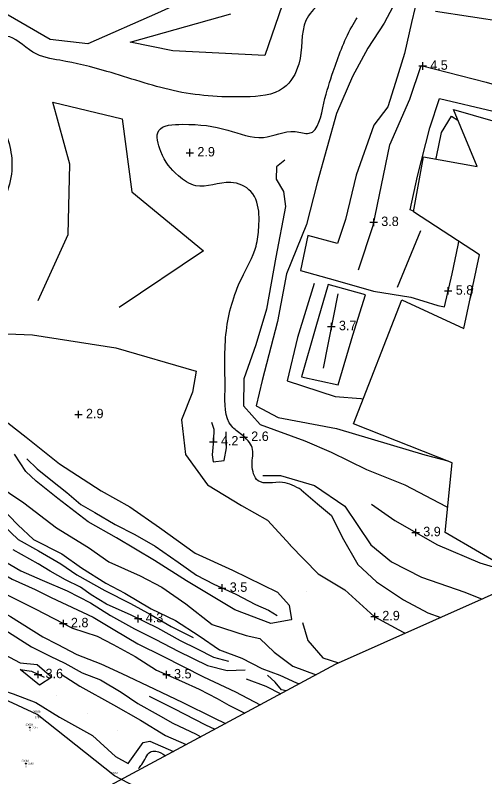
# Model space of a CAD drawing. Extents: x 2316231 to 2323598, y 363169 to 371906.
# Drawn here: x 2322579.3 to 2322828.5, y 368745.7 to 369149.4 of the extents above; entities that cross this region are included whole.
import ezdxf

# ---------------------------------------------------------------- set-up
doc = ezdxf.new("R2010")
doc.units = 0
for name, color, linetype in [('RD_DTM_BkLn1', 7, 'Continuous'), ('RD_DTM_Holes', 7, 'Continuous'), ('RD_DTM_Spot', 7, 'Continuous'), ('RD_DTM_TinHull', 7, 'Continuous'), ('RD_DTM_Void', 7, 'Continuous'), ('RD_EX_H2O', 7, 'Continuous'), ('RD_EX_H2O_txCode', 7, 'Continuous'), ('RD_EX_Road', 7, 'Continuous'), ('RD_Sketch8', 7, 'Continuous'), ('RD_SMD_Locator', 7, 'Continuous')]:
    doc.layers.add(name, color=color, linetype=linetype)

msp = doc.modelspace()

# ---------------------------------------------------------------- linework, layer by layer
at = {"layer": 'RD_DTM_BkLn1'}
for p, q in [((2322782.13, 369005.187), (2322794.562, 369035.303)), ((2322750.509, 369001.748), (2322742.77, 368962.358)), ((2322821.935, 369004.483), (2322820.701, 368999.319))]:
    msp.add_line(p, q, dxfattribs=at)
for points in [[(2322911.775, 369428.065), (2322906.083, 369422.48), (2322890.71, 369403.845), (2322879.102, 369390.801), (2322867.357, 369379.728), (2322855.041, 369363.669), (2322843.937, 369348.292), (2322826.493, 369327.86), (2322816.093, 369312.297), (2322803.559, 369297.291), (2322794.46, 369285.598), (2322786.737, 369275.612), (2322777.892, 369260.393), (2322770.535, 369240.658), (2322770.093, 369218.292), (2322765.006, 369199.934), (2322759.579, 369187.598), (2322751.788, 369180.634), (2322740.401, 369174.742), (2322720.894, 369154.688), (2322711.683, 369128.054), (2322662.917, 369130.444), (2322640.326, 369135.069), (2322693.778, 369150.205)], [(2322563.674, 369258.399), (2322578.2, 369260.153), (2322615.654, 369253.674), (2322643.046, 369245.136), (2322666.583, 369229.038), (2322687.653, 369213.428), (2322714.266, 369196.764), (2322730.302, 369183.17), (2322698.465, 369170.442), (2322654.858, 369150.451), (2322617.746, 369134.259), (2322597.858, 369136.577), (2322566.598, 369154.525), (2322546.95, 369175.366), (2322528.695, 369198.415), (2322514.594, 369221.175)], [(2322779.648, 369153.915), (2322775.053, 369145.107), (2322766.382, 369131.905), (2322758.339, 369116.917), (2322749.742, 369097.373), (2322739.506, 369060.525), (2322733.847, 369038.374), (2322723.231, 369012.291), (2322718.415, 368986.968), (2322710.38, 368955.726), (2322707.189, 368942.354), (2322718.837, 368936.205), (2322749.884, 368930.381), (2322796.622, 368916.365), (2322808.87, 368913.089)], [(2322802.415, 369151.63), (2322839.542, 369145.858), (2322888.287, 369131.931), (2322935.228, 369118.021), (2322978.952, 369102.205), (2323008.231, 369093.686)], [(2322761.517, 369014.451), (2322769.207, 369038.005), (2322778.146, 369080.657), (2322788.721, 369104.841), (2322794.759, 369122.689), (2322829.315, 369113.943), (2322873.456, 369100.751), (2322916.081, 369090.152), (2322963.527, 369075.21), (2323007.513, 369063.285)], [(2322591.513, 368998.225), (2322607.356, 369033.134), (2322608.305, 369070.52), (2322599.204, 369103.291), (2322636.075, 369094.405), (2322641.229, 369055.733), (2322679.188, 369024.551), (2322634.474, 368994.455)], [(2322802.589, 369073.087), (2322802.882, 369074.305), (2322805.472, 369087.156), (2322810.865, 369095.814), (2322814.138, 369093.818)], [(2322722.318, 369072.56), (2322717.877, 369069.05), (2322717.713, 369062.557), (2322721.595, 369055.928), (2322722.792, 369047.997), (2322717.569, 369021.115), (2322712.639, 368993.574), (2322707.03, 368974.634), (2322700.564, 368956.612), (2322700.527, 368942.331), (2322709.274, 368932.446), (2322733.032, 368923.747), (2322747.02, 368917.77), (2322765.801, 368908.55), (2322786.008, 368900.492), (2322807.95, 368888.961), (2322808.799, 368888.559)], [(2322422.052, 369027.258), (2322448.886, 369008.622), (2322482.493, 368991.452), (2322518.065, 368989.374), (2322543.876, 368981.686), (2322588.42, 368979.908), (2322632.596, 368973.129), (2322675.359, 368960.618)], [(2322738.041, 369007.129), (2322729.123, 368978.57), (2322723.683, 368955.605), (2322749.071, 368947.36), (2322762.795, 368946.172), (2322763.898, 368945.782)], [(2322675.359, 368960.618), (2322673.355, 368949.613), (2322667.577, 368934.849), (2322669.58, 368916.53), (2322681.256, 368900.488), (2322699.388, 368889.434), (2322713.114, 368881.752), (2322725.207, 368868.72), (2322725.301, 368868.379), (2322740.107, 368853.237), (2322754.173, 368844.802), (2322769.853, 368830.717), (2322785.118, 368822.28), (2322786.252, 368821.723)], [(2322575.313, 368933.329), (2322585.053, 368925.783), (2322602.862, 368911.636), (2322624.94, 368897.199), (2322640.182, 368888.855), (2322655.926, 368877.899), (2322674.852, 368864.244), (2322694.622, 368855.128), (2322718.469, 368843.512), (2322724.657, 368836.607), (2322725.843, 368828.994), (2322725.737, 368828.959), (2322715.041, 368826.978), (2322695.821, 368834.235), (2322670.133, 368849.56), (2322653.236, 368860.271), (2322633.071, 368872.281), (2322617.924, 368880.836), (2322601.983, 368893.263), (2322590.471, 368902.4), (2322584.951, 368907.526), (2322578.826, 368916.63)], [(2322683.526, 368933.668), (2322684.66, 368929.96), (2322684.509, 368924.126), (2322683.884, 368916.305), (2322684.265, 368912.587), (2322690.148, 368913.306), (2322691.337, 368920.138), (2322691.304, 368928.537)], [(2322313.46, 368925.617), (2322330.063, 368920.278), (2322352.726, 368911.216), (2322378.978, 368902.182), (2322405.608, 368894.407), (2322433.914, 368883.194), (2322459.4, 368873.068), (2322476.408, 368865.381), (2322501.103, 368854.644), (2322526.49, 368841.79), (2322540.119, 368832.426), (2322548.609, 368824.012), (2322564.803, 368815.114), (2322581.926, 368806.026), (2322590.982, 368805.222), (2322598.664, 368798.48), (2322592.139, 368794.257), (2322581.967, 368802.615), (2322587.87, 368801.605), (2322594.57, 368798.405)], [(2322405.038, 368918.158), (2322424.894, 368910.995), (2322446.65, 368901.24), (2322467.363, 368893.228), (2322486.548, 368885.678), (2322501.336, 368879.77), (2322521.223, 368870.431), (2322539.898, 368860.858), (2322551.875, 368855.544), (2322562.968, 368848.96), (2322574.696, 368842.305), (2322589.905, 368834.621), (2322609.614, 368824.47), (2322622.77, 368820.259), (2322631.278, 368815.727), (2322642.913, 368809.366), (2322654.252, 368802.135), (2322667.558, 368796.359), (2322676.831, 368792.12), (2322686.492, 368787.21), (2322692.697, 368783.552), (2322701.219, 368779.48)], [(2322445.317, 368918.923), (2322461.611, 368913.318), (2322474.412, 368907.908), (2322491.647, 368902.208), (2322507.549, 368894.334), (2322520.363, 368890.065), (2322528.142, 368884.97), (2322539.635, 368878.75), (2322553.326, 368871.386), (2322563.684, 368867.933), (2322571.988, 368860.849), (2322582.188, 368854.843), (2322593.531, 368849.871), (2322606.802, 368844.237), (2322619.154, 368837.851), (2322629.823, 368831.092), (2322642.668, 368824.047), (2322653.845, 368818.404), (2322665.798, 368812.314), (2322681.335, 368804.699), (2322691.706, 368801.952), (2322701.282, 368802.323)], [(2322585.398, 368914.16), (2322590.952, 368908.869), (2322598.188, 368903.115), (2322606.693, 368896.431), (2322614.081, 368890.03), (2322621.59, 368885.712), (2322632.366, 368879.482), (2322642.721, 368874.194), (2322653.555, 368867.87), (2322665.833, 368859.496), (2322675.526, 368852.468), (2322684.775, 368847.723), (2322696.388, 368842.433), (2322706.812, 368837.015), (2322713.771, 368833.98), (2322718.307, 368831.196)], [(2322710.673, 368905.424), (2322720.107, 368905.442), (2322738.213, 368900.117), (2322754.227, 368889.09), (2322768.108, 368868.68), (2322778.961, 368859.615), (2322794.839, 368851.541), (2322817.928, 368843.619), (2322827.041, 368839.862)], [(2322414.153, 368897.286), (2322437.571, 368888.846), (2322459.412, 368879.962), (2322478.538, 368872.647), (2322497.393, 368865.144), (2322509.265, 368859.935), (2322525.342, 368851.249), (2322538.586, 368844.18), (2322556.59, 368833.808), (2322573.758, 368823.65), (2322587.846, 368814.497), (2322597.883, 368809.633), (2322605.629, 368805.961), (2322614.889, 368800.851), (2322624.599, 368796.999), (2322635.586, 368790.475), (2322644.281, 368784.484), (2322655.081, 368778.584), (2322663.025, 368774.052), (2322675.343, 368768.22), (2322677.825, 368766.911)], [(2322768.463, 368890.242), (2322780.764, 368881.48), (2322803.397, 368868.654), (2322825.943, 368859.168), (2322844.836, 368853.371), (2322852.872, 368851.349)], [(2322573.16, 368878.621), (2322580.9, 368871.502), (2322591.594, 368865.402), (2322603.533, 368858.617), (2322612.016, 368852.78), (2322626.87, 368844.425), (2322640.527, 368837.52), (2322651.433, 368831.513), (2322662.139, 368825.365), (2322673.727, 368819.558)], [(2322692.714, 368806.785), (2322684.754, 368808.822), (2322676.092, 368813.331), (2322667.066, 368817.77), (2322655.02, 368824.484), (2322640.787, 368831.367), (2322627.646, 368837.13), (2322619.632, 368842.215), (2322613.922, 368846.212), (2322606.024, 368850.049), (2322597.751, 368854.722), (2322591.417, 368858.544), (2322578.232, 368865.978)], [(2322411.75, 368821.217), (2322425.158, 368820.323), (2322437.288, 368814.644), (2322451.678, 368816.806), (2322464.609, 368824.994), (2322479.459, 368828.062), (2322498.347, 368825.535), (2322523.737, 368815.198), (2322539.474, 368806.83), (2322545.54, 368798.103), (2322554.879, 368797.51), (2322567.741, 368793.229), (2322578.251, 368789.705), (2322590.288, 368785.073), (2322602.779, 368777.334), (2322620.254, 368767.54), (2322632.504, 368756.426), (2322639.273, 368752.626), (2322647.197, 368763.799), (2322650.786, 368764.546), (2322663.371, 368759.145)], [(2322731.757, 368827.514), (2322734.529, 368817.934), (2322742.641, 368808.767), (2322750.933, 368806.017)], [(2322603.678, 368800.106), (2322613.548, 368793.666), (2322631.375, 368783.766), (2322645.724, 368775.694), (2322659.061, 368767.578), (2322670.088, 368762.754)], [(2322723.137, 368791.257), (2322720.684, 368791.832), (2322717.221, 368795.896), (2322713.24, 368799.467)], [(2322701.826, 368797.523), (2322712.253, 368793.717), (2322720.241, 368789.701)], [(2322650.334, 368788.379), (2322663.462, 368781.945), (2322680.28, 368773.14), (2322685.299, 368770.927)]]:
    msp.add_lwpolyline(points, dxfattribs=at)
at = {"layer": 'RD_DTM_Holes'}
msp.add_lwpolyline([(2322811.841, 369099.352), (2322987.664, 369048.883), (2322968.433, 368990.834), (2322945.751, 368989.273), (2322937.493, 368958.439), (2322979.875, 368938.252), (2322958.959, 368866.974), (2322854.979, 368888.975), (2322844.007, 368853.937), (2322807.415, 368875.159), (2322811.238, 368912.16), (2322758.791, 368932.737), (2322784.554, 368998.549), (2322817.462, 368983.237), (2322825.7, 369022.36), (2322790.604, 369045.251), (2322795.943, 369074.297), (2322824.393, 369069.117), (2322811.841, 369099.352)], dxfattribs=at)
at = {"layer": 'RD_DTM_Spot'}
for p, q in [((2322733.857, 368844.061), (2322733.857, 368844.061)), ((2322601.034, 368788.571), (2322601.034, 368788.571)), ((2322617.757, 368779.155), (2322617.757, 368779.155)), ((2322633.386, 368770.164), (2322633.386, 368770.164))]:
    msp.add_line(p, q, dxfattribs=at)
at = {"layer": 'RD_DTM_TinHull'}
msp.add_lwpolyline([(2319782.271, 371232.132), (2319735.05, 371773.026), (2320925.274, 371905.831), (2321343.399, 371858.015), (2321109.741, 371125.092), (2321259.088, 370783.878), (2321451.866, 370308.131), (2321545.882, 369878.312), (2321496.483, 369600.925), (2321592.742, 369376.322), (2321772.553, 369180.585), (2321930.831, 369046.826), (2322410.389, 369187.058), (2322700.489, 369322.074), (2323031.423, 369488.086), (2323384.71, 369626.658), (2323598.112, 369182.404), (2323506.079, 369141.824), (2322749.057, 368805.183), (2322437.788, 368637.943)], dxfattribs=at)
at = {"layer": 'RD_DTM_Void'}
for p, q in [((2322793.567, 369122.485), (2322797.567, 369122.485)), ((2322795.567, 369120.485), (2322795.567, 369124.485)), ((2322671.969, 369074.534), (2322671.969, 369078.534)), ((2322669.969, 369076.534), (2322673.969, 369076.534)), ((2322769.551, 369037.644), (2322769.551, 369041.644)), ((2322767.551, 369039.644), (2322771.551, 369039.644)), ((2322809.101, 369001.26), (2322809.101, 369005.26)), ((2322807.101, 369003.26), (2322811.101, 369003.26)), ((2322747.102, 368982.406), (2322747.102, 368986.406)), ((2322745.102, 368984.406), (2322749.102, 368984.406)), ((2322610.836, 368937.721), (2322614.836, 368937.721)), ((2322612.836, 368935.721), (2322612.836, 368939.721)), ((2322684.444, 368921.314), (2322684.444, 368925.314)), ((2322698.54, 368925.705), (2322702.54, 368925.705)), ((2322700.54, 368923.705), (2322700.54, 368927.705)), ((2322682.444, 368923.314), (2322686.444, 368923.314)), ((2322791.857, 368873.194), (2322791.857, 368877.194)), ((2322789.857, 368875.194), (2322793.857, 368875.194)), ((2322689.148, 368843.731), (2322689.148, 368847.731)), ((2322687.148, 368845.731), (2322691.148, 368845.731)), ((2322644.561, 368827.542), (2322644.561, 368831.542)), ((2322770.111, 368828.623), (2322770.111, 368832.623)), ((2322604.856, 368824.92), (2322604.856, 368828.92)), ((2322642.561, 368829.542), (2322646.561, 368829.542)), ((2322768.111, 368830.623), (2322772.111, 368830.623)), ((2322602.856, 368826.92), (2322606.856, 368826.92)), ((2322589.391, 368799.923), (2322593.391, 368799.923)), ((2322591.391, 368797.923), (2322591.391, 368801.923)), ((2322657.564, 368799.829), (2322661.564, 368799.829)), ((2322659.564, 368797.829), (2322659.564, 368801.829))]:
    msp.add_line(p, q, dxfattribs=at)
at = {"layer": 'RD_EX_H2O'}
for points in [[(2322505.821, 368928.706), (2322518.855, 368922.088), (2322541.582, 368915.366), (2322555.968, 368908.918), (2322558.973, 368905.137), (2322567.649, 368901.993), (2322576.226, 368896.061), (2322583.91, 368890.965), (2322601.155, 368877.678), (2322618.135, 368867.202), (2322628.932, 368859.596), (2322645.54, 368852.168), (2322657.093, 368846.231), (2322669.853, 368837.374), (2322683.808, 368826.48), (2322701.949, 368820.637), (2322709.098, 368818.896), (2322716.72, 368811.813), (2322726.553, 368804.279), (2322738.941, 368799.748)], [(2322508.591, 368915.483), (2322517.758, 368913.632), (2322535.805, 368908.107), (2322547.689, 368903.239), (2322561.146, 368896.593), (2322571.707, 368888.587), (2322580.619, 368879.231), (2322588.969, 368871.406), (2322603.954, 368863.839), (2322614.528, 368856.469), (2322627.289, 368848.294), (2322637.467, 368843.089), (2322651.368, 368834.677), (2322664.356, 368828.573), (2322676.834, 368820.47), (2322687.643, 368813.052), (2322699.481, 368808.561), (2322710.223, 368803.119), (2322719.757, 368799.515), (2322728.525, 368795.535), (2322730.167, 368795.034)], [(2322731.112, 368897.768), (2322739.667, 368890.339), (2322747.149, 368884.186), (2322752.858, 368872.777), (2322761.172, 368858.188), (2322771.026, 368849.019), (2322785.348, 368839.477), (2322798.217, 368832.502), (2322805.12, 368830.114)], [(2322900.885, 368599.249), (2322806.08, 368626.957), (2322752.991, 368667.92), (2322720.382, 368688.092), (2322677.628, 368722.306), (2322632.008, 368746.23), (2322590.927, 368778.708), (2322557.696, 368793.999), (2322507.334, 368775.975), (2322447.99, 368791.744), (2322407.36, 368809.199), (2322356.401, 368836.061), (2322304.897, 368868.96), (2322244.002, 368895.529)]]:
    msp.add_lwpolyline(points, dxfattribs=at)
for points in [[(2322751.971, 369162.574), (2322733.589, 369146.654), (2322729.771, 369123.459), (2322721.738, 369110.884), (2322701.188, 369106.103), (2322663.144, 369109.446), (2322627.956, 369119.607), (2322603.036, 369125.495), (2322588.66, 369129.841), (2322574.833, 369138.112), (2322564.58, 369119.048), (2322571.588, 369093.832), (2322577.534, 369068.626), (2322568.439, 369041.645), (2322550.719, 369018.445), (2322516.797, 369002.284), (2322488.752, 369001.977), (2322467.402, 369009.063), (2322444.882, 369031.924), (2322435.573, 369065.58), (2322434.302, 369091.318), (2322448.205, 369117.729), (2322470.9, 369141.708), (2322488.268, 369149.863), (2322505.307, 369153.386), (2322522.075, 369144.097), (2322533.024, 369139.854), (2322533.166, 369154.172), (2322503.148, 369183.921), (2322487.439, 369200.557), (2322479.471, 369201.621), (2322467.947, 369186.056), (2322457.416, 369178.46), (2322431.721, 369131.948), (2322420.446, 369089.736), (2322420.366, 369058.684), (2322422.397, 369045.516), (2322411.097, 369040.065), (2322400.859, 369070.064), (2322405.656, 369116.874), (2322427.068, 369161.383), (2322446.388, 369198.96), (2322446.603, 369203.912)], [(2322731.112, 368897.768), (2322721.104, 368901.728), (2322708.153, 368902.646), (2322705.029, 368911.023), (2322705.064, 368920.159), (2322699.489, 368926.994), (2322694.167, 368931.473), (2322690.626, 368950.531), (2322691.343, 368982.15), (2322699.333, 369009.726), (2322707.122, 369027.02), (2322708.538, 369036.944), (2322708.649, 369043.942), (2322704.398, 369055.864), (2322693.67, 369060.751), (2322675.07, 369058.997), (2322665.886, 369064.276), (2322656.532, 369077.092), (2322655.438, 369088.209), (2322668.105, 369091.57), (2322692.202, 369088.472), (2322711.001, 369084.599), (2322727.869, 369087.706), (2322735.29, 369086.827), (2322743.115, 369102.867), (2322748.08, 369119.495), (2322757.921, 369143.208), (2322760.844, 369148.09)], [(2322644.777, 368750.04), (2322646.418, 368752.104), (2322648.693, 368755.907), (2322651.033, 368758.834), (2322653.871, 368759.188), (2322659.011, 368756.803)]]:
    msp.add_spline(points, degree=3, dxfattribs=at)
at = {"layer": 'RD_EX_Road'}
for points in [[(2322816.795, 369229.238), (2322812.418, 369220.726), (2322806.413, 369205.254), (2322800.101, 369187.469), (2322793.576, 369162.029), (2322789.64, 369145.547), (2322785.895, 369129.088), (2322781.146, 369113.76), (2322776.992, 369100.899), (2322769.641, 369091.041), (2322760.253, 369064.696), (2322754.629, 369041.135), (2322750.357, 369028.395), (2322734.654, 369032.598), (2322730.712, 369014.063), (2322749.153, 369008.891), (2322769.487, 369003.057), (2322789.272, 368999.879), (2322795.609, 368998.066), (2322803.539, 368995.438), (2322807.092, 368994.785), (2322811.228, 369012.232), (2322814.388, 369027.503), (2322814.743, 369029.507)], [(2322790.646, 369045.483), (2322788.868, 369046.175), (2322792.756, 369063.995), (2322799.32, 369089.661), (2322804.43, 369105.332), (2322832.996, 369098.491), (2322864.632, 369091.719), (2322893.971, 369083.259), (2322915.308, 369077.356), (2322940.288, 369070.25), (2322970.76, 369061.601), (2322987.906, 369055.844), (2322991.518, 369055.082), (2322988.918, 369044.954), (2322981.43, 369018.735), (2322974.555, 368995.52)], [(2322745.33, 369006.682), (2322738.873, 368984.274), (2322731.286, 368957.65), (2322750.607, 368953.425), (2322758.551, 368979.831), (2322765.169, 369001.102), (2322745.33, 369006.682)], [(2322344.928, 368947.689), (2322356.76, 368944.357), (2322378.193, 368937.285), (2322399.482, 368929.273), (2322421.617, 368920.647), (2322437.886, 368914.019), (2322449.639, 368908.128), (2322467.755, 368902.003), (2322482.756, 368896.872), (2322500.977, 368890.029), (2322515.294, 368883.757), (2322531.101, 368875.695), (2322547.074, 368867.633), (2322559.143, 368861.165), (2322577.687, 368850.452), (2322589.946, 368844.913), (2322598.326, 368840.652), (2322620.682, 368830.355), (2322632.15, 368823.371), (2322644.277, 368816.139), (2322657.688, 368809.552), (2322679.196, 368798.692), (2322696.191, 368790.651), (2322709.264, 368783.803)], [(2322408.338, 368908.46), (2322425.266, 368902.136), (2322442.665, 368895.766), (2322456.593, 368889.26), (2322465.751, 368886.35), (2322484.218, 368878.659), (2322500.063, 368871.574), (2322515.472, 368864.453), (2322527.707, 368858.562), (2322544.359, 368848.875), (2322561.175, 368839.059), (2322576.723, 368830.726), (2322593.996, 368819.874), (2322601.517, 368815.92), (2322611.977, 368810.467), (2322624.673, 368805.587), (2322635.945, 368800.509), (2322652.999, 368792.209), (2322668.314, 368785.054), (2322684.674, 368776.897), (2322690.901, 368773.937)]]:
    msp.add_lwpolyline(points, dxfattribs=at)
at = {"layer": 'RD_SMD_Locator'}
for centre, radius in [((2322590.927, 368778.708), 0.001), ((2322586.954, 368771.797), 0.25), ((2322584.841, 368752.662), 0.25), ((2322632.008, 368746.23), 0.001)]:
    msp.add_circle(centre, radius, dxfattribs=at)

# ---------------------------------------------------------------- texts
at = {"layer": 'RD_DTM_Void'}
for s, p in [('4.5', (2322799.567, 369120.485)), ('2.9', (2322675.969, 369074.534)), ('3.8', (2322773.551, 369037.644)), ('5.8', (2322813.101, 369001.26)), ('3.7', (2322751.102, 368982.406)), ('2.9', (2322616.836, 368935.721)), ('2.6', (2322704.54, 368923.705)), ('4.2', (2322688.444, 368921.314)), ('3.9', (2322795.857, 368873.194)), ('3.5', (2322693.148, 368843.731)), ('4.3', (2322648.561, 368827.542)), ('2.9', (2322774.111, 368828.623)), ('2.8', (2322608.856, 368824.92)), ('3.6', (2322595.391, 368797.923)), ('3.5', (2322663.564, 368797.829))]:
    msp.add_text(s, height=5, dxfattribs=at).set_placement(p)
at = {"layer": 'RD_EX_H2O_txCode'}
for s, p in [('20038', (2322588.769, 368779.708)), ('CRR', (2322589.675, 368776.708)), ('20032', (2322629.851, 368747.23))]:
    msp.add_text(s, height=1, dxfattribs=at).set_placement(p)
at = {"layer": 'RD_Sketch8'}
for s, p in [('20039', (2322584.796, 368772.797)), ('X', (2322586.639, 368769.797)), ('-2.35', (2322587.954, 368771.297)), ('20040', (2322582.644, 368753.662)), ('X', (2322584.526, 368750.662)), ('-2.96', (2322585.841, 368752.162))]:
    msp.add_text(s, height=1, dxfattribs=at).set_placement(p)

doc.saveas('drawing.dxf')
